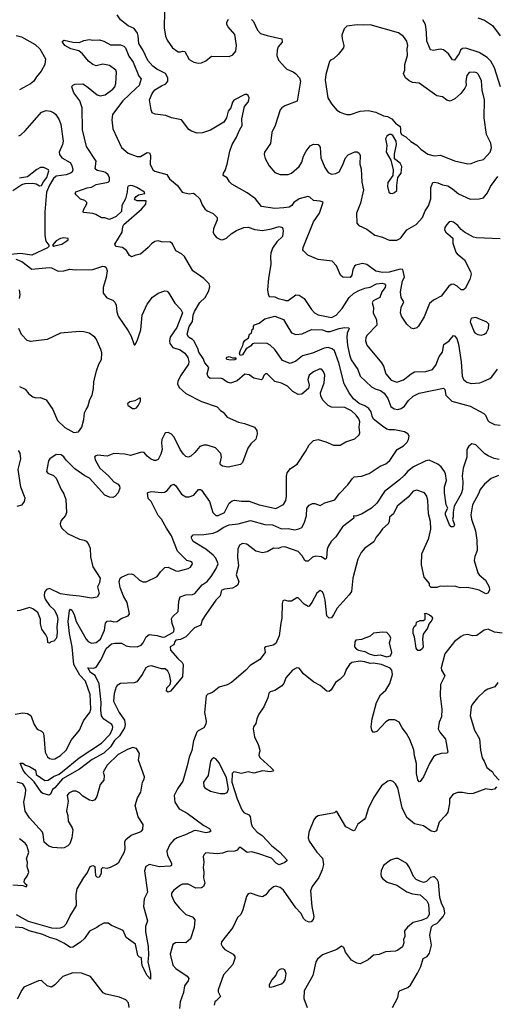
# Model space of a CAD drawing. Extents: x 1839239 to 1929705, y 762242 to 910352.
# Tile 286 of 429: x 1847207 to 1851501, y 862583 to 871459. Entities that reach past the tile are written whole.
import ezdxf

# ---------------------------------------------------------------- set-up
doc = ezdxf.new("R2010")
doc.units = 0

msp = doc.modelspace()

# ---------------------------------------------------------------- linework, layer by layer
at = {"layer": '0CON10XD'}
for points in [[(1848510.8, 871535), (1848508.6, 871385), (1848520.9, 871310.9), (1848534.3, 871274.3), (1848583.3, 871205), (1848635, 871169.2), (1848655, 871168), (1848676.4, 871176.4), (1848695, 871173.3), (1848735, 871101.2), (1848775, 871076.2), (1848816.4, 871066.4), (1848845, 871071.2), (1848885, 871086.7), (1848935, 871130), (1849095, 871126.2), (1849127.3, 871142.7), (1849153.3, 871175), (1849159.2, 871225), (1849144.2, 871325), (1849084.2, 871394.2), (1849073.8, 871415), (1849073.6, 871436.4), (1849087, 871463)], [(1851535, 869483.6), (1851321.7, 869491.7), (1851295, 869499.4), (1851213.8, 869543.8), (1851185, 869567.5), (1851155, 869604), (1851115, 869634.2), (1851095, 869640), (1851075, 869636.7), (1851055, 869613.8), (1851036.9, 869585), (1851034.5, 869565), (1851045.7, 869545), (1851108.5, 869488.5), (1851110.4, 869445), (1851135, 869363.3), (1851147, 869347), (1851215.4, 869295.4), (1851269.1, 869189.1), (1851274.2, 869165), (1851263, 869117), (1851220, 869035), (1851205, 869023.3), (1851185, 869023.3), (1851147.9, 869057.9), (1851115, 869074), (1851095, 869072), (1851072.1, 869057.9), (1851005, 868966), (1850935, 868929.2), (1850899.5, 868900.5), (1850849.5, 868780.5), (1850801.2, 868695), (1850785, 868681.2), (1850755, 868673.3), (1850735, 868676.7), (1850695, 868713.3), (1850647.5, 868785), (1850637.1, 868815), (1850643.1, 868865), (1850668.8, 868915), (1850643.3, 868955), (1850636.4, 869006.4), (1850654.4, 869105.6), (1850673.6, 869136.4), (1850662.5, 869195), (1850655, 869205.7), (1850635, 869209.5), (1850535, 869181.5), (1850475, 869181.2), (1850415, 869192.2), (1850335, 869252), (1850295, 869262), (1850235, 869247.5), (1850222.5, 869237.5), (1850206.9, 869205), (1850200, 869155), (1850185, 869136.2), (1850118.8, 869138.8), (1850096.2, 869155), (1850059.7, 869239.7), (1850021.2, 869281.2), (1849895, 869296), (1849802.5, 869335), (1849762.5, 869375), (1849757.5, 869385), (1849760, 869405), (1849854.7, 869635.3), (1849906.5, 869715), (1849940, 869815), (1849915, 869824.2), (1849855, 869830), (1849819.7, 869859.7), (1849804.2, 869864.2), (1849725, 869843.5), (1849677.8, 869812.2), (1849659.4, 869785), (1849635, 869767.8), (1849587.1, 869762.9), (1849504.6, 869755.4), (1849384, 869775), (1849331.2, 869845), (1849255, 869899.2), (1849117.5, 869975), (1849096.4, 869996.4), (1849075, 870032.5), (1849040, 870055), (1849042.5, 870075), (1849059.5, 870100.5), (1849077.1, 870155), (1849101.5, 870275), (1849120.9, 870335), (1849161.5, 870398.5), (1849186.5, 870463.5), (1849210, 870505), (1849209.5, 870565), (1849232.9, 870675), (1849264.2, 870715), (1849272.5, 870735), (1849272.9, 870755), (1849264.3, 870774.3), (1849252.5, 870785), (1849235, 870785.8), (1849135, 870734), (1849124, 870716), (1849109.2, 870665), (1849086.4, 870635), (1849069.2, 870575), (1849046.1, 870533.9), (1848925, 870463.1), (1848855, 870438.6), (1848805, 870436), (1848755, 870454), (1848730, 870470), (1848665, 870556.2), (1848575, 870574.2), (1848525, 870594), (1848427, 870607), (1848400.7, 870620.7), (1848390, 870645), (1848377.5, 870735), (1848400, 870795), (1848425, 870825.7), (1848485, 870863.6), (1848525, 870880), (1848540.9, 870905), (1848541.2, 870935), (1848520.5, 870975), (1848443.9, 871013.9), (1848405, 871041.1), (1848361.5, 871091.5), (1848320.2, 871180.2), (1848280, 871245), (1848275.5, 871314.5), (1848268.4, 871338.4), (1848238, 871378), (1848184.7, 871404.7), (1848115, 871458), (1848085, 871502.5)], [(1849295, 871462), (1849312.1, 871442.1), (1849348.6, 871365), (1849375, 871335.7), (1849437.5, 871315), (1849570, 871285), (1849572, 871255), (1849536.8, 871213.2), (1849525.8, 871185), (1849524.3, 871135), (1849538, 871095), (1849595, 871031.2), (1849615, 871013.8), (1849669.3, 870989.3), (1849692.4, 870972.4), (1849728, 870935), (1849736, 870905), (1849706.7, 870725), (1849595, 870681.1), (1849568, 870665), (1849553.8, 870645), (1849508, 870505), (1849477.9, 870442.1), (1849467.4, 870342.6), (1849411.2, 870265), (1849408, 870245), (1849418.3, 870208.3), (1849455, 870141.2), (1849505, 870082.5), (1849555, 870062), (1849625, 870064), (1849655, 870076.2), (1849723.8, 870135), (1849750, 870175), (1849765, 870227.5), (1849787.5, 870275), (1849825, 870321.2), (1849855, 870336.2), (1849895, 870333.3), (1849915, 870310), (1849921.1, 870215), (1849955, 870125.7), (1849985, 870080), (1850015, 870065.4), (1850055, 870072.9), (1850085, 870087.5), (1850116, 870145), (1850143.1, 870215), (1850165, 870240.9), (1850225, 870268.1), (1850246.7, 870266.7), (1850265, 870256.2), (1850275.6, 870235), (1850272.7, 870155), (1850283, 870113), (1850290, 869995), (1850305.5, 869925), (1850277.8, 869805), (1850242, 869715), (1850243.3, 869625), (1850262.7, 869602.7), (1850335, 869570.8), (1850407.8, 869517.8), (1850475, 869498.9), (1850535, 869470.8), (1850605, 869470), (1850633.8, 869485), (1850643.3, 869496.7), (1850695, 869566), (1850778.8, 869611.2), (1850835.5, 869674.5), (1850859.2, 869735), (1850888.7, 869781.3), (1850909.5, 869845), (1850911.8, 869945), (1850929.5, 869990.5), (1850945.8, 869994.2), (1850975, 869989.4), (1851015, 869971.4), (1851065, 869960.6), (1851105.3, 869935.3), (1851158.9, 869888.9), (1851265, 869842.2), (1851345, 869844.2), (1851385, 869854.2), (1851422.1, 869897.9), (1851448.1, 869955), (1851513.8, 870046.2)], [(1851537.9, 870855), (1851484.7, 871024.7), (1851452.2, 871085), (1851418.5, 871118.5), (1851345, 871163.1), (1851225, 871202), (1851195, 871198.8), (1851176.7, 871185), (1851165.6, 871154.4), (1851123.8, 871093.8), (1851105, 871096.7), (1851070.3, 871150.3), (1851025, 871188.6), (1850994.4, 871194.4), (1850935, 871180), (1850906.8, 871186.8), (1850875.5, 871265), (1850873.3, 871345), (1850862.2, 871415), (1850838.9, 871458.9)], [(1851335, 871474.4), (1851395, 871455.6), (1851465, 871406.9), (1851535, 871314.2)], [(1851245, 870160.6), (1851275, 870161.9), (1851335, 870186.9), (1851385, 870197.5), (1851444, 870265), (1851457.5, 870305), (1851450.8, 870345), (1851413.3, 870425), (1851390.4, 870575), (1851394.4, 870735), (1851373.6, 870825), (1851368.3, 870908.3), (1851341.4, 870965), (1851325, 870979.4), (1851305, 870985.6), (1851255, 870984.2), (1851234.5, 870955), (1851226.9, 870905), (1851228.6, 870865), (1851218, 870842), (1851182, 870795), (1851126.2, 870745), (1851085, 870724), (1851055, 870733.8), (1851015, 870763.3), (1850965, 870773.8), (1850805, 870885.8), (1850745, 870893.8), (1850716.8, 870906.8), (1850681.2, 870935), (1850666, 870975), (1850675.6, 871005), (1850677.3, 871055), (1850700, 871135), (1850697.8, 871195), (1850703.5, 871225), (1850694.4, 871265), (1850665, 871307.5), (1850620.5, 871340.5), (1850365, 871412.9), (1850305, 871408.6), (1850246.1, 871413.9), (1850155, 871401.2), (1850128.8, 871375), (1850109.3, 871320.7), (1850111.2, 871285), (1850126.2, 871225), (1850123.3, 871205), (1850077.5, 871145), (1850035, 871107.5), (1850007, 871093), (1849999.3, 871080.7), (1849964, 870965), (1849960, 870915), (1849984.4, 870754.4), (1850015, 870700), (1850064.1, 870644.1), (1850093.9, 870623.9), (1850123.9, 870613.9), (1850155, 870604), (1850185.9, 870604.1), (1850275, 870633.3), (1850345, 870640), (1850415.8, 870625.8), (1850485, 870592.5), (1850520, 870585), (1850560, 870565), (1850592.5, 870525), (1850633.3, 870495), (1850638.8, 870475), (1850636.7, 870445), (1850647.5, 870425), (1850685, 870403.8), (1850730.9, 870360.9), (1850785, 870327.1), (1850821.2, 870291.2), (1850885, 870247.5), (1850941.2, 870231.2), (1850997.9, 870237.9), (1851125, 870185.6), (1851245, 870160.6)], [(1847165, 865200), (1847235, 865211.4), (1847277.5, 865205), (1847306.6, 865186.6), (1847338, 865105), (1847364.2, 865064.2), (1847405, 865046.7), (1847419.5, 865029.5), (1847426, 865005), (1847436.2, 864855), (1847456.2, 864815), (1847475, 864799.3), (1847505, 864791.8), (1847525, 864796.2), (1847575, 864826.5), (1847624.7, 864875.3), (1847675, 864967.5), (1847747.1, 865055), (1847782.7, 865137.3), (1847815.4, 865184.6), (1847837.8, 865215), (1847848.5, 865245), (1847843.1, 865375), (1847799.6, 865495), (1847750.2, 865550.2), (1847695.3, 865645), (1847681.1, 865805), (1847654.9, 865924.9), (1847644, 866035), (1847656.1, 866133.9), (1847665, 866145.4), (1847677.5, 866137.5), (1847697.2, 866097.2), (1847716, 866035), (1847804.6, 865875), (1847825, 865854.5), (1847855, 865838.1), (1847895, 865844.4), (1847935.2, 865874.8), (1847972.5, 865955), (1847980.9, 866019.1), (1847995, 866035.6), (1848025, 866040), (1848055, 866031.5), (1848085, 866032.5), (1848120.5, 866059.5), (1848183.8, 866085), (1848197.4, 866102.6), (1848174.5, 866205), (1848141.2, 866261.2), (1848110.9, 866340.9), (1848103.4, 866395), (1848111.7, 866425), (1848122.9, 866435), (1848185, 866461.4), (1848213.8, 866463.8), (1848234, 866455), (1848286.7, 866405), (1848315, 866392.5), (1848345, 866390), (1848445, 866440), (1848475, 866482), (1848515, 866519.2), (1848545, 866522.5), (1848615, 866490), (1848635, 866487.5), (1848725, 866511.2), (1848745, 866523.3), (1848755, 866537.5), (1848763.3, 866555), (1848760, 866565), (1848745, 866576), (1848713.3, 866585), (1848627.9, 866667.9), (1848575, 866805.8), (1848528.5, 866875), (1848484.5, 866955), (1848455, 866989.4), (1848390.4, 867115), (1848363.9, 867143.9), (1848357.7, 867192.3), (1848369.4, 867200.6), (1848395, 867204.4), (1848485, 867195.5), (1848511.4, 867198.6), (1848535.3, 867214.7), (1848575, 867262), (1848595, 867271.2), (1848615, 867256.7), (1848665, 867181.1), (1848705, 867156.9), (1848735, 867156.7), (1848775, 867172.9), (1848817, 867223), (1848835, 867224.2), (1848845, 867217.5), (1848916.7, 867115), (1848945.8, 867015), (1848975, 866989.2), (1848995, 866989.2), (1849051.2, 867015), (1849095, 867099.2), (1849119.8, 867120.2), (1849141.7, 867128.3), (1849205, 867117.8), (1849275, 867120), (1849364.7, 867084.7), (1849395, 867080.5), (1849515, 867052.9), (1849585, 867088), (1849604.5, 867125.5), (1849611.1, 867165), (1849610.8, 867345), (1849616, 867375), (1849646.6, 867413.4), (1849707.9, 867452.1), (1849783.2, 867566.8), (1849814, 867625), (1849855, 867666.2), (1849895, 867674), (1849965, 867654), (1850035, 867623.3), (1850093.8, 867623.8), (1850145, 867654), (1850225, 867680), (1850265, 867717.5), (1850272, 867735), (1850264.5, 867784.5), (1850271.5, 867835), (1850262.2, 867862.2), (1850239.4, 867895), (1850195, 867934.3), (1850135, 867962), (1850015, 867966), (1849985, 867980), (1849941.2, 868025), (1849920, 868065), (1849916, 868095), (1849948.9, 868185), (1849956.9, 868255), (1849945, 868286.7), (1849925, 868310), (1849905, 868308), (1849854.4, 868285.6), (1849815, 868253.8), (1849801.4, 868215), (1849813.8, 868165), (1849807.5, 868135), (1849748.3, 868081.7), (1849715, 868080), (1849668.3, 868108.3), (1849620, 868155), (1849565, 868182.5), (1849505, 868196.2), (1849435, 868267.5), (1849420, 868265), (1849405, 868250), (1849395, 868220), (1849385, 868212.5), (1849315, 868226.7), (1849275, 868256), (1849235, 868264), (1849166.5, 868203.5), (1849105, 868183.1), (1849075, 868190), (1849035, 868221.1), (1849015, 868228.9), (1848923.3, 868225), (1848905, 868238.8), (1848895.6, 868265), (1848909.5, 868325), (1848875.2, 868365), (1848861.2, 868405), (1848821.7, 868461.7), (1848811.9, 868495), (1848777, 868565), (1848765, 868577.4), (1848726.7, 868596.7), (1848715.4, 868624.6), (1848735, 868692.5), (1848762.7, 868737.3), (1848769.3, 868795), (1848782.3, 868827.7), (1848830.7, 868909.2), (1848877.8, 868955), (1848912.2, 869015), (1848920.5, 869055), (1848915, 869077.5), (1848865, 869125.7), (1848766.4, 869196.4), (1848692.9, 869325), (1848665, 869348.6), (1848615, 869374), (1848585, 869437.1), (1848565, 869453.8), (1848485, 869456.7), (1848455, 869464.5), (1848425, 869458.9), (1848395, 869438.1), (1848365.6, 869405), (1848295, 869344.2), (1848253, 869337), (1848215, 869320), (1848195, 869332.5), (1848169.7, 869379.7), (1848133.3, 869405), (1848074.6, 869414.6), (1848065.5, 869435), (1848128.8, 869545), (1848136.2, 869593.8), (1848146.3, 869613.7), (1848305, 869749.6), (1848344.5, 869795), (1848345, 869825.6), (1848265, 869827.1), (1848246.7, 869835), (1848242.5, 869845), (1848256.7, 869865), (1848278.8, 869881.2), (1848335, 869892.5), (1848330, 869905), (1848262.9, 869945), (1848225, 869960.3), (1848205, 869964.5), (1848185, 869958.1), (1848177.1, 869945), (1848176.1, 869903.9), (1848160, 869845), (1848126.7, 869785), (1848125, 869730), (1848075, 869684.3), (1848015, 869656.7), (1847975, 869672.5), (1847945, 869672.5), (1847893.3, 869703.3), (1847865, 869712.5), (1847785, 869720), (1847780, 869725), (1847782.5, 869745), (1847811.7, 869798.3), (1847811.7, 869811.7), (1847795, 869830), (1847755, 869840), (1847715, 869880), (1847707.5, 869895), (1847713.9, 869906.1), (1847815, 869943.3), (1847855, 869950), (1847895.9, 869974.1), (1848005, 869994), (1848015, 870007.5), (1848017.4, 870032.6), (1848005, 870060), (1847980.2, 870080.2), (1847965, 870088.2), (1847905, 870099.2), (1847886.2, 870115), (1847896.9, 870185), (1847808.5, 870315), (1847773.1, 870465), (1847769.6, 870665), (1847748.2, 870728.2), (1847695, 870798.8), (1847676.2, 870855), (1847683.2, 870866.8), (1847705, 870878.6), (1847775, 870881.4), (1847809.8, 870859.8), (1847905, 870780.8), (1847931.3, 870771.3), (1847977.1, 870782.9), (1848045, 870832.2), (1848063.1, 870855), (1848074.4, 870885), (1848080, 870985), (1848074, 871005), (1848015, 871046.7), (1847955, 871058.1), (1847895, 871042), (1847865, 871055.8), (1847828, 871085), (1847771.6, 871151.6), (1847738.6, 871178.6), (1847667, 871197), (1847615, 871226.7), (1847592.5, 871255), (1847592.5, 871265), (1847607, 871273), (1847685, 871257.5), (1847745, 871253.8), (1847785, 871270), (1847835, 871280), (1847865, 871274), (1847925, 871277.5), (1847963.8, 871265), (1848025, 871233.1), (1848115, 871233.5), (1848145, 871221.5), (1848160.5, 871205), (1848190.5, 871130.5), (1848227.9, 871075), (1848281.2, 870951.2), (1848300, 870925), (1848283.6, 870865), (1848257.5, 870842.5), (1848135, 870727.1), (1848044.4, 870605), (1848038.6, 870555), (1848046, 870475), (1848125, 870306.2), (1848185, 870254.4), (1848265, 870226.5), (1848295, 870226.5), (1848355, 870262.5), (1848375, 870260), (1848385.7, 870235.7), (1848381.8, 870155), (1848406.7, 870106.7), (1848424.7, 870094.7), (1848533.8, 870063.8), (1848557.5, 870025), (1848630, 869965), (1848670, 869905), (1848735, 869888.7), (1848774.3, 869894.3), (1848785, 869887.5), (1848831.1, 869845), (1848850.3, 869790.3), (1848875, 869753.3), (1848895, 869736.2)], [(1847175, 871315.6), (1847224, 871304), (1847345, 871236.2), (1847387.3, 871195), (1847440.8, 871105), (1847434.4, 871055), (1847401.4, 870995), (1847357.1, 870945), (1847333.1, 870905), (1847305, 870881.8), (1847205, 870827.9)], [(1847198.3, 870411.7), (1847218.3, 870421.7), (1847255, 870455.7), (1847404.5, 870625.5), (1847445, 870640), (1847485, 870634.3), (1847515, 870620), (1847533, 870603), (1847561.9, 870555), (1847577.3, 870515), (1847598, 870365), (1847593.8, 870335), (1847563.6, 870265), (1847565.5, 870245), (1847585.6, 870215), (1847660.4, 870170.4), (1847675.3, 870145.3), (1847685.4, 870105), (1847679.1, 870085), (1847664.3, 870075), (1847625, 870061.7), (1847535, 870048.1), (1847512.1, 870027.9), (1847475, 869966.9), (1847449.3, 869905), (1847432.8, 869725), (1847434.2, 869514.2), (1847441.9, 869461.9), (1847470, 869425), (1847470, 869415), (1847456.8, 869403.2), (1847315, 869337.3), (1847215, 869350.4), (1847125, 869341.4)], [(1850565, 869893.3), (1850585, 869900), (1850605, 869920), (1850603.3, 869965), (1850612.5, 870035), (1850643.8, 870075), (1850648.8, 870135), (1850635, 870166.7), (1850582.5, 870205), (1850583.9, 870246.1), (1850601.2, 870335), (1850600, 870365), (1850570, 870415), (1850555, 870422.5), (1850535, 870422.5), (1850515, 870410), (1850503.9, 870386.1), (1850513.6, 870323.6), (1850508.8, 870265), (1850551.7, 870191.7), (1850572.5, 870105), (1850567.5, 870055), (1850525, 869992.5), (1850520, 869955), (1850533.8, 869905), (1850545, 869893.8), (1850565, 869893.3)], [(1847145, 869920), (1847225, 869973.3), (1847255, 869983.3), (1847325, 869986.7), (1847355, 869980), (1847385, 869960), (1847405, 869963.8), (1847421.7, 869998.3), (1847451.5, 870035), (1847470, 870095), (1847466, 870105), (1847425, 870127.5), (1847394.3, 870125.7), (1847361.2, 870108.8), (1847277, 870043), (1847205, 870030)], [(1848895, 869736.2), (1848950.5, 869710.5), (1848986.2, 869675), (1848987.5, 869655), (1848954, 869575), (1848948.8, 869545), (1848956.2, 869525), (1848980, 869495), (1849015, 869477.5), (1849035, 869475.7), (1849071.4, 869488.6), (1849112.4, 869527.6), (1849161.1, 869558.9), (1849225, 869585.5), (1849265, 869587.5), (1849325, 869566.4), (1849395, 869557.3), (1849475, 869572.2), (1849545, 869595.8), (1849575.9, 869585.9), (1849582, 869555), (1849573.6, 869505), (1849523.8, 869455), (1849485, 869398), (1849470, 869355), (1849465.5, 869325), (1849469.6, 869255), (1849447.1, 869125), (1849439.6, 869025), (1849445.4, 868985.4), (1849455, 868964.2), (1849505, 868960.4), (1849536, 868945), (1849585.8, 868935), (1849605, 868927.5), (1849625, 868928.6), (1849695, 868978), (1849725, 868975.7), (1849768.8, 868945), (1849835.6, 868845.6), (1849863.8, 868815), (1849897.4, 868797.4), (1850015, 868775.6), (1850056.7, 868795), (1850111.5, 868855), (1850174.6, 868955), (1850215, 868990.7), (1850255, 869015.3), (1850315, 869038), (1850365, 869048), (1850421.3, 869078.7), (1850472.5, 869082.5), (1850495, 869077.8), (1850502.9, 869065), (1850500.3, 869045), (1850469.1, 869005), (1850452.3, 868955), (1850392, 868925), (1850383.8, 868905), (1850394, 868865), (1850392.2, 868815), (1850422.6, 868752.6), (1850423.4, 868706.6), (1850338, 868615), (1850325.8, 868594.2), (1850322, 868565), (1850335.8, 868525), (1850465.4, 868365.4), (1850483.1, 868335), (1850505.4, 868265.4), (1850555, 868209.2), (1850605, 868190.6), (1850665, 868212.5), (1850732.3, 868267.7), (1850765, 868283.5), (1850865, 868287.8), (1850925, 868306.9), (1850954.5, 868345), (1850985, 868424), (1851015, 868461.2), (1851028.2, 868531.8), (1851075, 868564.4), (1851115, 868611.2), (1851125, 868608.8), (1851143.8, 868583.8), (1851160.4, 868535), (1851183.1, 868375), (1851192.1, 868245), (1851205, 868216), (1851235, 868192), (1851275, 868180.8), (1851353.2, 868186.8), (1851383.6, 868196.4), (1851443.3, 868225), (1851460.3, 868239.7), (1851511.1, 868308.9)], [(1847515, 869416.7), (1847535, 869422.5), (1847586.7, 869435), (1847632.5, 869465), (1847642.5, 869475), (1847642.5, 869485), (1847605, 869491.9), (1847574.3, 869485), (1847534.8, 869465.2), (1847503.3, 869425), (1847515, 869416.7)], [(1847171.3, 869301.3), (1847225, 869280), (1847315, 869209.3), (1847473.8, 869226.2), (1847495, 869222.3), (1847555, 869191.9), (1847605, 869195.9), (1847658.6, 869208.6), (1847707.5, 869205), (1847865, 869207.1), (1847955, 869237.5), (1847974.3, 869234.3), (1847985, 869223.8), (1847994.3, 869195), (1847985.4, 869134.6), (1847958.2, 869045), (1847958.6, 868995), (1847992.6, 868952.6), (1848045, 868929.4), (1848065, 868912), (1848076.5, 868885), (1848080.8, 868825), (1848094, 868785), (1848185.4, 868655.4), (1848211.1, 868605), (1848238.3, 868528.3), (1848245, 868527.5), (1848250, 868535), (1848267, 868573), (1848297.4, 868662.6), (1848311.8, 868795), (1848355.6, 868895), (1848402.7, 868957.3), (1848455, 868993.3), (1848515, 869015.8), (1848535, 869011.4), (1848551.1, 868995), (1848605, 868903.8), (1848659.2, 868845), (1848672.9, 868815), (1848623.6, 868685), (1848563.4, 868596.6), (1848557.5, 868565), (1848560.5, 868540.5), (1848586.9, 868505), (1848653.9, 868483.9), (1848693.6, 868453.6), (1848722, 868415), (1848732.3, 868377.7), (1848727, 868353), (1848655, 868248), (1848631.3, 868198.7), (1848628.8, 868175), (1848642.6, 868142.6), (1848705, 868090.4), (1848845, 868018.5), (1848985, 867970), (1849015, 867936.7), (1849039.7, 867919.7), (1849076.7, 867875), (1849179.4, 867829.4), (1849232.7, 867817.3), (1849321.2, 867785), (1849344, 867755), (1849347.5, 867725), (1849335, 867676.7), (1849290, 867635), (1849261.4, 867595), (1849213.9, 867466.1), (1849195, 867450), (1849085, 867424.2), (1849032.9, 867432.9), (1849016.7, 867445), (1849011.7, 867461.7), (1849026, 867515), (1849017.9, 867547.9), (1848970.5, 867600.5), (1848896.4, 867623.6), (1848865, 867624), (1848828.8, 867611.2), (1848785, 867556.2), (1848750, 867525), (1848725, 867516.2), (1848705, 867521.2), (1848682.1, 867542.1), (1848653.6, 867583.6), (1848600, 867695), (1848575, 867721.4), (1848545, 867737.1), (1848525, 867735.8), (1848515, 867728), (1848486.9, 867675), (1848483.1, 867645), (1848490, 867585), (1848478.8, 867541.2), (1848455, 867493.3), (1848435, 867483.8), (1848420, 867485), (1848385, 867500), (1848355.7, 867525.7), (1848328.8, 867558.8), (1848305, 867561.2), (1848205, 867530.6), (1848155, 867541.1), (1848055, 867548), (1847995, 867524.3), (1847908, 867532), (1847886.7, 867525), (1847881.2, 867515), (1847889.2, 867485), (1847929.2, 867415), (1848007.2, 867347.2), (1848055, 867293.3), (1848095, 867273.3), (1848106.2, 867255), (1848110, 867235), (1848095.5, 867194.5), (1848065, 867161.2), (1848045, 867151.2), (1848015.9, 867154.1), (1847975, 867172.9), (1847835.7, 867325.7), (1847795, 867347.5), (1847705, 867411.4), (1847625, 867489.4), (1847605, 867517.1), (1847581.2, 867535), (1847535, 867538.2), (1847479.1, 867500.9), (1847466.6, 867483.4), (1847456.5, 867435), (1847448.1, 867385), (1847461.7, 867371.7), (1847511.4, 867351.4), (1847535.9, 867325.9), (1847579.6, 867225), (1847605.8, 867185.8), (1847623.3, 867135), (1847629.5, 867015), (1847619.8, 866990.2), (1847579.2, 866945), (1847570.8, 866915), (1847574, 866895), (1847585.6, 866875.6), (1847638, 866828), (1847745, 866775.7), (1847787.9, 866767.9), (1847805, 866758.8), (1847825, 866736.2), (1847840.8, 866695), (1847846.4, 866616.4), (1847866.2, 866526.2), (1847932.9, 866425), (1847927.4, 866382.6), (1847907.5, 866345), (1847922.5, 866285), (1847905, 866254), (1847855, 866242.9), (1847745, 866263.1), (1847655, 866271.2), (1847575, 866283.8), (1847475, 866332.5), (1847447.5, 866322.5), (1847430.6, 866299.4), (1847428.9, 866265), (1847436.7, 866235), (1847476.8, 866176.8), (1847521.1, 866135), (1847545, 866083.8), (1847551.2, 866055), (1847543.1, 865985), (1847545.7, 865935), (1847537.3, 865882.7), (1847515, 865857.5), (1847488.3, 865851.7), (1847475, 865840), (1847460, 865845), (1847457.5, 865885), (1847443.3, 865915), (1847406.1, 865966.1), (1847394.2, 866014.2), (1847395.8, 866055), (1847371.2, 866115), (1847325, 866148.8), (1847295, 866160), (1847208.3, 866131.7), (1847185, 866128.8)], [(1847204.4, 868945.6), (1847211.3, 868978.7), (1847206.2, 869025)], [(1848770, 866815), (1848865, 866817.1), (1848949.1, 866830.9), (1848985, 866844.5), (1849045, 866885.2), (1849095, 866905.6), (1849175, 866913.9), (1849285, 866944.5), (1849415, 866908.9), (1849485, 866905.2), (1849565, 866870.4), (1849625, 866870.9), (1849685, 866861.1), (1849720.9, 866869.1), (1849748.7, 866881.3), (1849770.7, 866919.3), (1849789.4, 866985), (1849793.1, 867055), (1849815, 867083.3), (1849843.6, 867096.4), (1849865, 867097.5), (1849915, 867078.8), (1849955, 867104.3), (1850045, 867131.5), (1850084.3, 867185.7), (1850162.1, 867265), (1850201.3, 867318.7), (1850220.8, 867339.2), (1850285, 867343.8), (1850355, 867368), (1850455, 867434.1), (1850505, 867453.8), (1850541.8, 867485), (1850606.5, 867583.5), (1850665, 867616.6), (1850698.3, 867651.7), (1850710, 867675), (1850714.4, 867705), (1850705, 867725.7), (1850674.2, 867744.2), (1850585, 867761.2), (1850535, 867761.8), (1850515, 867768.2), (1850475, 867794.6), (1850395, 867859.2), (1850381.9, 867885), (1850374.7, 867925), (1850353.5, 867955), (1850317.7, 867977.7), (1850265, 867998.3), (1850215, 868042), (1850174.8, 868095), (1850131.6, 868175), (1850082.9, 868365), (1850044, 868474), (1850023.1, 868493.1), (1849985, 868502.7), (1849951.2, 868498.8), (1849845, 868453.6), (1849755, 868427.5), (1849695, 868380), (1849645, 868361.1), (1849575, 868386.2), (1849504.6, 868484.6), (1849465, 868524), (1849435, 868540), (1849326.4, 868543.6), (1849303, 868537), (1849287.5, 868515), (1849246.7, 868493.3), (1849215, 868439.2), (1849192.5, 868432.5), (1849188.3, 868451.7), (1849195, 868480), (1849216.7, 868523.3), (1849222, 868548), (1849235, 868567.5), (1849268.3, 868591.7), (1849277, 868623), (1849296.7, 868633.3), (1849302.5, 868665), (1849312.5, 868675), (1849313.8, 868695), (1849322.7, 868707.3), (1849365, 868722.5), (1849415, 868761.2), (1849505, 868785.8), (1849583.8, 868755), (1849614.5, 868705), (1849654.6, 868634.6), (1849695, 868620.4), (1849753.1, 868626.9), (1849835, 868667.3), (1849935, 868664.5), (1849975, 868648.2), (1850005, 868648.2), (1850083.9, 868676.1), (1850133.8, 868683.8), (1850170.7, 868680.7), (1850173.8, 868675), (1850155.8, 868634.2), (1850152.8, 868595), (1850159.6, 868525), (1850177.7, 868437.7), (1850193.6, 868393.6), (1850254.4, 868305), (1850275, 868244.3), (1850377.8, 868147.8), (1850410.1, 868130.1), (1850457.5, 868115), (1850491.5, 868091.5), (1850524.7, 868045), (1850551.9, 867971.9), (1850581.1, 867951.1), (1850615, 867943.6), (1850645, 867954.4), (1850672.2, 867975), (1850710.4, 868025), (1850750.8, 868065), (1850805, 868090.8), (1851025, 868135.8), (1851037.1, 868125), (1851047.5, 868075), (1851101.5, 868021.5), (1851265.9, 867975.9), (1851388.3, 867908.3), (1851403.1, 867893.1), (1851423.2, 867845), (1851435, 867833.2), (1851485, 867810), (1851536.9, 867803.1)], [(1851365, 868613.8), (1851395, 868623.3), (1851412.3, 868637.7), (1851429.2, 868675), (1851432, 868715), (1851415, 868732), (1851317.5, 868775), (1851280.3, 868769.7), (1851270, 868760), (1851266.2, 868735), (1851300, 868645), (1851307.5, 868635), (1851335, 868621.2), (1851365, 868613.8)], [(1847205, 868152.9), (1847255, 868128.8), (1847288.8, 868085), (1847325, 868058.8), (1847351.2, 868051.2), (1847395, 868052), (1847445, 868033.3), (1847504.5, 867944.5), (1847546.2, 867845), (1847615, 867783.8), (1847695, 867736.7), (1847735.8, 867744.2), (1847766.7, 867785), (1847786.2, 867855), (1847790, 867915), (1847806.2, 867945), (1847821.7, 867968.3), (1847839.5, 868035), (1847858.7, 868075), (1847871.1, 868135), (1847874.6, 868195), (1847898.1, 868295), (1847919.7, 868355), (1847944.4, 868395), (1847945.6, 868455), (1847939.2, 868485), (1847895, 868583.3), (1847885, 868596.2), (1847831.7, 868631.7), (1847785, 868646), (1847745, 868649.2), (1847575, 868632.9), (1847455, 868575.7), (1847305, 868559.2), (1847275.7, 868565.7), (1847222, 868622), (1847200, 868675)], [(1849105, 868390), (1849077.5, 868395), (1849067.5, 868405), (1849075, 868417.5), (1849095, 868423.3), (1849125, 868410), (1849155, 868410), (1849155, 868400), (1849145, 868394), (1849105, 868390)], [(1848245, 867953.8), (1848259.5, 867960.5), (1848276.7, 867985), (1848295, 868020), (1848295, 868047.5), (1848285, 868047.5), (1848245, 868022.5), (1848200, 868015), (1848177.5, 867995), (1848180, 867985), (1848222.5, 867955), (1848245, 867953.8)], [(1851525, 867494.8), (1851481.9, 867501.9), (1851426, 867526), (1851396, 867546), (1851336.2, 867606.2), (1851315, 867625.8), (1851280, 867635), (1851253.3, 867615), (1851236.2, 867585), (1851235.6, 867515), (1851200.9, 867415), (1851193.9, 867345), (1851199.1, 867295), (1851194.7, 867225), (1851182.9, 867185), (1851122.2, 867075), (1851110.7, 867019.3), (1851111.9, 866978.1), (1851106.2, 866955), (1851124, 866905), (1851113.9, 866886.1), (1851095, 866888), (1851079.2, 866905), (1851042.2, 866995), (1851042.4, 867015), (1851064.5, 867055), (1851050, 867085), (1851034.8, 867195), (1851033.5, 867246.5), (1851051.8, 867305), (1851044.5, 867365), (1851035, 867385.8), (1851005, 867428), (1850975, 867452.5), (1850895, 867487.1), (1850865, 867483.1), (1850755, 867428.8), (1850705, 867390.5), (1850670.7, 867349.3), (1850628.3, 867311.7), (1850495, 867204.5), (1850425, 867100.5), (1850375, 867055.6), (1850285, 867001.9), (1850235, 866982), (1850213, 866987), (1850216.2, 866965), (1850115, 866888.5), (1850054.3, 866795.7), (1850013.3, 866755), (1849988.5, 866715), (1849977.5, 866685), (1849970.8, 866609.2), (1849965, 866596.7), (1849955, 866596), (1849925, 866616.4), (1849875, 866621.4), (1849845, 866612.5), (1849805, 866579.2), (1849785, 866578.1), (1849775, 866582.9), (1849751.8, 866625), (1849714.6, 866665), (1849595, 866705.5), (1849565, 866703.1), (1849535, 866693), (1849495, 866694), (1849435, 866662.5), (1849395, 866651.5), (1849335, 866668.1), (1849252.2, 866732.2), (1849215, 866736.7), (1849187.7, 866722.3), (1849171.1, 866685), (1849169.8, 866615), (1849177.2, 866535), (1849157.5, 866455), (1849180.4, 866395), (1849172.1, 866365), (1849158.7, 866351.3), (1849125, 866334), (1849053.3, 866325), (1849028.2, 866315), (1849020.7, 866305), (1849011.8, 866265), (1848972.8, 866227.2), (1848883.6, 866096.4), (1848852.3, 866045), (1848838.2, 866001.8), (1848782.9, 865977.1), (1848705, 865895.9), (1848655, 865872.4), (1848614.2, 865865.8), (1848604.7, 865855), (1848595, 865824.2), (1848562.5, 865805), (1848566, 865775), (1848630.6, 865700.6), (1848672.1, 865665), (1848679.6, 865645), (1848672.7, 865535), (1848565, 865406.7), (1848545, 865397.5), (1848530, 865405), (1848532.5, 865435), (1848562.7, 865467.3), (1848568.6, 865495), (1848558.1, 865555), (1848542.9, 865585), (1848516.4, 865606.4), (1848485, 865608.5), (1848395, 865633.1), (1848365, 865628.1), (1848342, 865615), (1848310.8, 865555), (1848260.9, 865489.1), (1848237.9, 865482.1), (1848115, 865474), (1848085, 865457.1), (1848075.7, 865445), (1848056.7, 865385), (1848053.1, 865315), (1848102.5, 865212.5), (1848151.2, 865145), (1848158, 865105), (1848150, 865075), (1848105, 865003.3), (1848061.7, 864961.7), (1848025, 864904.6), (1847965, 864847.9), (1847860.7, 864789.3), (1847745, 864701.4), (1847594, 864616), (1847525, 864533.2), (1847501.8, 864518.2), (1847485, 864478), (1847471.5, 864468.5), (1847415, 864482.9), (1847405, 864492.2), (1847338, 864588), (1847258.6, 864665), (1847238.8, 864695), (1847211.7, 864758.3), (1847235, 864757.5), (1847259.3, 864739.3), (1847295, 864726.7), (1847339.5, 864699.5), (1847351.1, 864685), (1847356.2, 864656.2), (1847435, 864600), (1847465, 864602.5), (1847512.4, 864637.6), (1847562.5, 864657.5), (1847641.7, 864721.7), (1847742.9, 864805), (1847942.9, 864937.1), (1848022, 865018), (1848044, 865066), (1848045.5, 865085), (1848037.5, 865105), (1847965, 865153.8), (1847945.3, 865185), (1847938.8, 865235), (1847940, 865305), (1847922.4, 865472.4), (1847886.4, 865546.4), (1847844.7, 865575), (1847820, 865615), (1847875, 865612.9), (1847896.9, 865623.1), (1847939.7, 865690.3), (1847985, 865790.4), (1848035, 865833.6), (1848065, 865840), (1848125, 865837.1), (1848165.3, 865815.3), (1848195, 865807.5), (1848265, 865804.5), (1848300.9, 865819.1), (1848319.4, 865840.6), (1848345, 865896.7), (1848372.7, 865917.3), (1848445, 865909.1), (1848495, 865892.7), (1848515, 865895.6), (1848586.7, 865933.3), (1848596.4, 865945), (1848598.6, 865965), (1848579.4, 866015), (1848575, 866057.5), (1848584.4, 866075), (1848635.8, 866125), (1848641.7, 866218.3), (1848653.8, 866255), (1848705, 866274), (1848765, 866277.8), (1848785, 866285.6), (1848852.1, 866365), (1848895.5, 866394.5), (1848931.9, 866438.1), (1848975.3, 866504.7), (1848994.4, 866555), (1848973.3, 866605), (1848951.2, 866631.2), (1848885.3, 866685.3), (1848770, 866755), (1848753.8, 866785), (1848754, 866796), (1848770, 866815)], [(1847185, 867072.5), (1847230, 867085), (1847250, 867115), (1847257.5, 867145), (1847216.7, 867245), (1847194, 867405), (1847218.3, 867501.7), (1847210.8, 867550.8), (1847196.2, 867575)], [(1851519.1, 867350.9), (1851455, 867322.2), (1851395, 867272.2), (1851354.5, 867225), (1851340, 867185), (1851287.5, 867085), (1851272.1, 866995), (1851277.5, 866955), (1851312.7, 866852.7), (1851326.4, 866766.4), (1851329.2, 866675), (1851308.7, 866621.3), (1851302.6, 866582.6), (1851333.9, 866473.9), (1851347.1, 866455), (1851404.3, 866405), (1851435.6, 866345), (1851439.2, 866315), (1851425, 866288.8), (1851405, 866282.5), (1851347.6, 866317.6), (1851285, 866332), (1851235, 866341.2), (1851175, 866336.9), (1851135, 866349.4), (1851065, 866353.1), (1851035, 866348.9), (1850996.4, 866353.6), (1850965, 866340), (1850915, 866340), (1850900, 866355), (1850900, 866375), (1850850, 866435), (1850827.5, 866545), (1850830, 866645), (1850892.9, 866785), (1850910, 866865), (1850908.5, 866935), (1850890.9, 867005), (1850884.5, 867125), (1850874.5, 867164.5), (1850852.7, 867192.7), (1850785, 867218), (1850752.4, 867207.6), (1850706, 867155), (1850607.6, 867072.4), (1850575, 867003.3), (1850540, 866975), (1850536, 866935), (1850527, 866913), (1850475, 866868.8), (1850449.3, 866829.3), (1850418.1, 866795), (1850398.7, 866751.3), (1850316, 866695), (1850284.3, 866655), (1850254.4, 866595), (1850207.5, 866425), (1850195.4, 866304.6), (1850175, 866273.8), (1850067.8, 866155), (1850035, 866092.5), (1850015, 866067.5), (1849995, 866064), (1849975.4, 866085.4), (1849957.9, 866225), (1849946.1, 866275), (1849935, 866300), (1849915, 866314), (1849885, 866290.8), (1849839.4, 866205), (1849815, 866172), (1849805, 866170), (1849769.7, 866189.7), (1849715, 866246.2), (1849705, 866246.2), (1849655, 866217.5), (1849625, 866216.2), (1849593.6, 866226.4), (1849578.3, 866221.7), (1849570.8, 866195), (1849569.5, 866065), (1849558.9, 866018.9), (1849544.7, 865905), (1849515.2, 865834.8), (1849490.1, 865819.9), (1849423.3, 865805), (1849413, 865797), (1849418, 865755), (1849369.8, 865690.2), (1849282.2, 865637.8), (1849245.2, 865594.8), (1849115, 865484.2), (1849075, 865462), (1849005, 865440.8), (1848945, 865394), (1848901.7, 865378.3), (1848886.7, 865363.3), (1848870.8, 865215), (1848887.8, 865135), (1848885, 865107.5), (1848865.6, 865074.4), (1848815, 865049.2), (1848801.4, 865035), (1848773.3, 864956.7), (1848758.8, 864871.2), (1848735, 864812), (1848715, 864734)], [(1850815, 865772.5), (1850795, 865772.5), (1850778.8, 865795), (1850763.1, 865895), (1850752.5, 865925), (1850753.1, 865965), (1850761.7, 865988.3), (1850780, 866005), (1850781.7, 866028.3), (1850815, 866042.5), (1850845, 866042.5), (1850860, 866055), (1850860, 866095), (1850852.5, 866107.5), (1850865, 866110), (1850900, 866095), (1850919.3, 866079.3), (1850926.2, 866065), (1850918.8, 866045), (1850891.4, 866008.6), (1850880, 865975), (1850840.5, 865919.5), (1850836.2, 865875), (1850842, 865805), (1850835, 865790), (1850815, 865772.5)], [(1851555, 865930), (1851485, 865938.8), (1851426.1, 865966.1), (1851392.5, 865955), (1851325, 865906.2), (1851285, 865906), (1851245, 865916), (1851205, 865910), (1851185, 865900), (1851123.3, 865855), (1851037.9, 865742.1), (1851003.3, 865616.7), (1851006.7, 865595), (1851037.5, 865545), (1850997.8, 865465), (1850994.4, 865365), (1851010.4, 865245), (1851008.2, 865175), (1850984.6, 865125), (1850976.9, 865065), (1850990.5, 865035), (1851043.5, 864973.5), (1851063.8, 864856.2), (1851053.8, 864846.2), (1851005, 864842.9), (1850955, 864829.2), (1850934, 864815), (1850897.8, 864755), (1850845, 864634), (1850815, 864592.5), (1850805, 864590), (1850795, 864607.5), (1850782.2, 864665), (1850782.1, 864755), (1850762.8, 864822.8), (1850757.3, 864877.3), (1850720.7, 864970.7), (1850692.5, 865025), (1850652.5, 865075), (1850626.6, 865126.6), (1850587.9, 865147.9), (1850535, 865148.6), (1850505, 865130), (1850425, 865041.2), (1850395, 865032.5), (1850378, 865055), (1850373, 865083), (1850380.9, 865155), (1850420, 865305), (1850458.6, 865371.4), (1850504.2, 865415), (1850542.5, 865475), (1850566.7, 865555), (1850560.4, 865595), (1850545, 865613.8), (1850465, 865646.6), (1850395, 865657.5), (1850365, 865655.6), (1850315, 865671.5), (1850275, 865676.5), (1850200, 865665), (1850177.5, 865645), (1850149.3, 865600.7), (1850128.8, 865551.2), (1850094.5, 865515.5), (1850052.9, 865485), (1850012.3, 865417.7), (1849995, 865404), (1849975, 865406.2), (1849915, 865456.7), (1849857.7, 865487.7), (1849762.3, 865562.3), (1849725, 865612.5), (1849703, 865617), (1849663.6, 865596.4), (1849604.4, 865525.6), (1849586, 865475), (1849565, 865452), (1849505, 865410.8), (1849465, 865401.2), (1849451.1, 865388.9), (1849442, 865345), (1849407.5, 865265), (1849360.3, 865199.7), (1849342, 865155), (1849335.8, 865114.2), (1849312.5, 865085), (1849310, 865065), (1849322.9, 864995), (1849356, 864925), (1849367.5, 864885), (1849370, 864865), (1849364.4, 864845.6), (1849360.8, 864825), (1849372.5, 864805), (1849473.3, 864715), (1849492.5, 864695), (1849487.5, 864685), (1849465, 864678.8), (1849395, 864688), (1849315, 864667.3), (1849265, 864680), (1849205, 864662.9), (1849135, 864680), (1849122, 864665), (1849119.4, 864585), (1849167.5, 864435), (1849208.6, 864335), (1849225, 864312), (1849270.9, 864290.9), (1849284.2, 864275), (1849292, 864212), (1849301.4, 864185), (1849346.7, 864135), (1849392.9, 864105), (1849475, 864015.6), (1849550, 863955), (1849612.5, 863885), (1849612.5, 863875), (1849595, 863860), (1849545, 863840), (1849516.7, 863855), (1849475, 863900), (1849353.2, 863943.2), (1849295, 863956.9), (1849255, 863950.9), (1849195, 863997.5), (1849185, 863997.5), (1849166.1, 863973.9), (1849145, 863962.9), (1849075, 863961.1), (1849035, 863945.8), (1848985, 863940), (1848885, 863948.8), (1848867.5, 863935), (1848858.8, 863915), (1848865.8, 863865), (1848860.6, 863815), (1848867.1, 863775), (1848864.3, 863724.3), (1848876, 863675), (1848863.8, 863645), (1848845.5, 863634.5), (1848795, 863629.1), (1848725, 863666.1), (1848675, 863666.5), (1848655, 863658.6), (1848597.1, 863612.9), (1848575.6, 863585), (1848575.6, 863565), (1848603.1, 863505), (1848643.3, 863453.3), (1848702.7, 863392.7), (1848765, 863372), (1848784, 863345), (1848777.5, 863275), (1848747, 863173), (1848705, 863138), (1848649.4, 863140.6), (1848611.4, 863138.6), (1848586.4, 863123.6), (1848561.5, 863035), (1848585.6, 862935), (1848615, 862905.6), (1848715, 862837.1), (1848729.4, 862815), (1848725.4, 862794.6), (1848691.7, 862748.3), (1848681.7, 862688.3), (1848653.1, 862606.9), (1848648.1, 862545)], [(1850515, 865714.4), (1850548.8, 865725), (1850560, 865755), (1850537.9, 865842.1), (1850550, 865885), (1850542.5, 865905), (1850513.6, 865933.6), (1850475, 865937.5), (1850395, 865927.5), (1850365, 865902.5), (1850287, 865873), (1850235, 865866.7), (1850225, 865850), (1850222.5, 865805), (1850240, 865785), (1850260, 865775), (1850315, 865763.8), (1850355, 865742), (1850405, 865728.6), (1850455, 865734), (1850515, 865714.4)], [(1851513.8, 865485), (1851487.5, 865445), (1851425, 865424.2), (1851394.4, 865405.6), (1851331.2, 865345), (1851283, 865287), (1851274.2, 865265), (1851264, 865185), (1851303.3, 865055), (1851349.2, 864975), (1851358.6, 864875), (1851372.5, 864805), (1851392, 864775), (1851415, 864717.5), (1851465, 864677.5), (1851477.5, 864655), (1851525, 864603.3)], [(1847175, 863392), (1847283, 863333), (1847495, 863273.8), (1847535, 863268.5), (1847575, 863271.5), (1847605, 863284.4), (1847628.5, 863311.5), (1847657.6, 863375), (1847720, 863475), (1847717.3, 863572.7), (1847725.7, 863625), (1847785, 863727.5), (1847813.8, 863765), (1847842, 863825), (1847865, 863834.2), (1847885, 863826.7), (1847891.2, 863745), (1847905, 863729.6), (1847925, 863730.8), (1847944.1, 863765), (1847945, 863803.3), (1847954.6, 863815.4), (1847995, 863810), (1848025, 863818.6), (1848078.8, 863845), (1848099.4, 863865), (1848151.9, 863958.1), (1848156.8, 863985), (1848152.9, 864047.1), (1848161.9, 864068.1), (1848212.2, 864107.8), (1848287.5, 864135), (1848305.8, 864144.2), (1848315, 864157.5), (1848319.2, 864205), (1848274.5, 864274.5), (1848246.2, 864375), (1848267.1, 864445), (1848299.2, 864495), (1848312, 864585), (1848327.6, 864612.4), (1848330, 864635), (1848276, 864785), (1848286.2, 864845), (1848258.6, 864888.6), (1848225, 864898.8), (1848185, 864884.2), (1848095, 864834.5), (1847995, 864739.4), (1847958.1, 864675), (1847968.2, 864645), (1847966.2, 864603.8), (1847932.9, 864565), (1847901.4, 864455), (1847883, 864427), (1847863.9, 864416.1), (1847835, 864422), (1847775, 864460), (1847745, 864489.4), (1847715, 864504.3), (1847685, 864504.2), (1847650, 864485), (1847635.8, 864465), (1847642.5, 864415), (1847628.4, 864325), (1847641.2, 864285), (1847643.6, 864233.6), (1847680.8, 864175), (1847685.6, 864155), (1847676, 864085), (1847658.8, 864031.2), (1847639.4, 864010.6), (1847606.5, 863993.5), (1847585, 863990), (1847505, 863997.5), (1847469.8, 864009.8), (1847427.5, 864045), (1847420, 864115), (1847412, 864135), (1847295.5, 864265.5), (1847256.7, 864325), (1847243.5, 864405), (1847259.6, 864480.4), (1847261, 864515), (1847254.7, 864545), (1847235, 864569.2), (1847185, 864586.4)], [(1849012.7, 864482.7), (1849055, 864484), (1849077, 864493), (1849088.3, 864521.7), (1849071.1, 864625), (1849005, 864759.4), (1848975, 864795.6), (1848955, 864804.2), (1848936.8, 864793.2), (1848925.6, 864774.4), (1848904.4, 864645.6), (1848862, 864585), (1848866.1, 864546.1), (1848874.2, 864534.2), (1848925.9, 864505.9), (1849012.7, 864482.7)], [(1848715, 864734), (1848675.8, 864594.2), (1848627.9, 864525), (1848598.5, 864465), (1848603.9, 864405), (1848645, 864344.6), (1848717.1, 864305), (1848865, 864194.4), (1848916.6, 864166.6), (1848927.5, 864145), (1848912.5, 864135), (1848885, 864129.4), (1848795, 864149.5), (1848775, 864147.3), (1848706.9, 864113.1), (1848625.6, 864085), (1848595, 864064.6), (1848560.5, 864025), (1848531.9, 863965), (1848538.5, 863925), (1848574.5, 863855), (1848574.4, 863835.6), (1848562.7, 863827.3), (1848465, 863823.6), (1848375, 863842.2), (1848344.4, 863825), (1848332.3, 863785), (1848357.1, 863595), (1848327.5, 863535), (1848321.4, 863465), (1848358.8, 863335), (1848339.2, 863285), (1848339.4, 863235), (1848364.4, 863105), (1848366.5, 863025), (1848360.6, 862965), (1848385, 862860), (1848385, 862810), (1848355, 862842.5), (1848313.8, 862925), (1848306, 862955), (1848305, 863002.5), (1848285, 863008), (1848271.8, 863021.8), (1848249.2, 863125), (1848165, 863185.4), (1848138, 863248), (1848035, 863294.2), (1848005, 863315.7), (1847965, 863316), (1847925, 863293.8), (1847903.3, 863275), (1847835, 863242.9), (1847789.6, 863175), (1847755.7, 863144.3), (1847685, 863099.4), (1847665, 863094.3), (1847605.3, 863135.3), (1847537.2, 863167.2), (1847475, 863185.3), (1847415, 863211.9), (1847293.8, 863245), (1847235, 863271.2), (1847165, 863277.5)], [(1851502.5, 864545), (1851485, 864521.2), (1851455, 864516.7), (1851405, 864524.2), (1851293.3, 864483.3), (1851255, 864480.6), (1851195, 864491.9), (1851155, 864492.5), (1851111.2, 864478.8), (1851078.8, 864435), (1851077.7, 864392.3), (1851063.9, 864316.1), (1851043.9, 864286.1), (1850986.7, 864225), (1850961.7, 864148.3), (1850945, 864136.7), (1850915, 864144.2), (1850845, 864190.9), (1850765, 864209.6), (1850695, 864267.8), (1850651.6, 864355), (1850615, 864533.3), (1850591.3, 864571.3), (1850570.9, 864590.9), (1850545, 864599.2), (1850525, 864594.2), (1850465, 864552), (1850393.1, 864445), (1850346.9, 864345), (1850323.3, 864265), (1850311.7, 864248.3), (1850254.1, 864205.9), (1850226.1, 864153.9), (1850215, 864147.5), (1850145, 864183.3), (1850065, 864320), (1850055, 864320), (1850041.7, 864308.3), (1849895, 864282.5), (1849872.4, 864267.6), (1849856, 864245), (1849811.2, 864135), (1849806.2, 864085), (1849816.2, 864055), (1849884, 863955), (1849935, 863901.2), (1849944.3, 863844.3), (1849933.1, 863795), (1849903.3, 863725), (1849841.9, 863645), (1849827, 863607), (1849838.2, 863465), (1849857.1, 863375), (1849851.7, 863348.3), (1849834, 863326), (1849815, 863324.3), (1849785, 863334.4), (1849767.1, 863355), (1849739.4, 863405), (1849695, 863451.8), (1849585, 863610.8), (1849555, 863635.6), (1849515, 863646.9), (1849495, 863642), (1849451.2, 863605), (1849425, 863570), (1849395, 863553.3), (1849365, 863556.7), (1849285, 863584), (1849265, 863578.8), (1849251.1, 863555), (1849218, 863435), (1849198.3, 863391.7), (1849170, 863365), (1849125.8, 863274.2), (1849024, 863145), (1849021.2, 863125), (1849035, 863100), (1849055.9, 863075.9), (1849130, 863035), (1849143.8, 863015), (1849144, 862995), (1849127.2, 862942.8), (1849042.4, 862847.6), (1848994, 862715), (1848996, 862695), (1849016.2, 862655), (1848976, 862615), (1848965.7, 862604.3), (1848960, 862575)], [(1847145, 863661.2), (1847235, 863653.8), (1847265, 863641.2), (1847273.3, 863655), (1847252, 863672), (1847246.7, 863685), (1847250, 863705), (1847275, 863737.5), (1847288.6, 863775), (1847275.6, 863825), (1847277.8, 863865), (1847268.9, 863895), (1847289.6, 863955), (1847270.6, 864015), (1847257.5, 864035), (1847206.5, 864075)], [(1850566.7, 862555), (1850613.3, 862645), (1850623.8, 862695), (1850635, 862706.2), (1850704.2, 862735.8), (1850728.8, 862755), (1850792, 862865), (1850820, 862925), (1850842.5, 862995), (1850877.5, 863015), (1850900, 863045), (1850916.2, 863115), (1850903.3, 863205), (1850918.3, 863281.7), (1850935, 863300), (1850965, 863312.5), (1850985, 863332.5), (1851021.2, 863375), (1851036, 863405), (1851032.3, 863442.3), (1851006, 863495), (1850990.8, 863545), (1850978.6, 863685), (1850967.6, 863707.6), (1850945, 863731.2), (1850933.6, 863733.6), (1850907.5, 863725), (1850870.5, 863689.5), (1850845, 863680), (1850811.7, 863691.7), (1850779.3, 863709.3), (1850753.8, 863735), (1850718, 863815), (1850693.2, 863853.2), (1850616.8, 863896.8), (1850593.4, 863896.6), (1850548.7, 863881.3), (1850485, 863833.3), (1850463.3, 863785), (1850460, 863755), (1850462.5, 863735), (1850476.1, 863716.1), (1850517.5, 863685), (1850605.7, 863655.7), (1850695, 863596.2), (1850745, 863580), (1850815, 863570), (1850875, 863516.7), (1850890, 863485), (1850896.7, 863395), (1850885, 863370), (1850875, 863360), (1850825, 863337.5), (1850750.5, 863319.5), (1850700, 863280), (1850673.3, 863245), (1850677.5, 863195), (1850663.6, 863166.4), (1850667, 863137), (1850655, 863102.5), (1850615, 863070), (1850593, 863063), (1850503.6, 863056.4), (1850445, 863033.3), (1850395, 863027.5), (1850347.5, 862985), (1850275, 862947.5), (1850245, 862953.3), (1850195, 862982.5), (1850141.7, 863051.7), (1850127.5, 863095), (1850105, 863106.2), (1850062.7, 863077.3), (1849935, 863030.6), (1849888.7, 862991.3), (1849874.5, 862965.5), (1849846.6, 862843.4), (1849770, 862705), (1849765.8, 862635), (1849795.7, 862555.7)], [(1849465, 862737.5), (1849495, 862743.8), (1849565, 862768.8), (1849586.7, 862785), (1849600, 862805), (1849607.7, 862857.7), (1849595, 862892.5), (1849585, 862900), (1849565, 862903.8), (1849543.3, 862895), (1849526.7, 862875), (1849514.1, 862845.9), (1849477.5, 862805), (1849455, 862760), (1849453, 862743), (1849465, 862737.5)], [(1848163.6, 862623.6), (1848105, 862647.3), (1847983.6, 862673.6), (1847957.7, 862687.7), (1847846.2, 862835), (1847765, 862862.9), (1847685, 862867.1), (1847595.5, 862834.5), (1847525, 862758), (1847495, 862736.2), (1847455, 862748.8), (1847405, 862796.7), (1847375, 862794), (1847245, 862738), (1847225, 862711.2), (1847185, 862630)], [(1848193.1, 862555), (1848188.5, 862595), (1848163.6, 862623.6)]]:
    msp.add_lwpolyline(points, dxfattribs=at)

doc.saveas('drawing.dxf')
